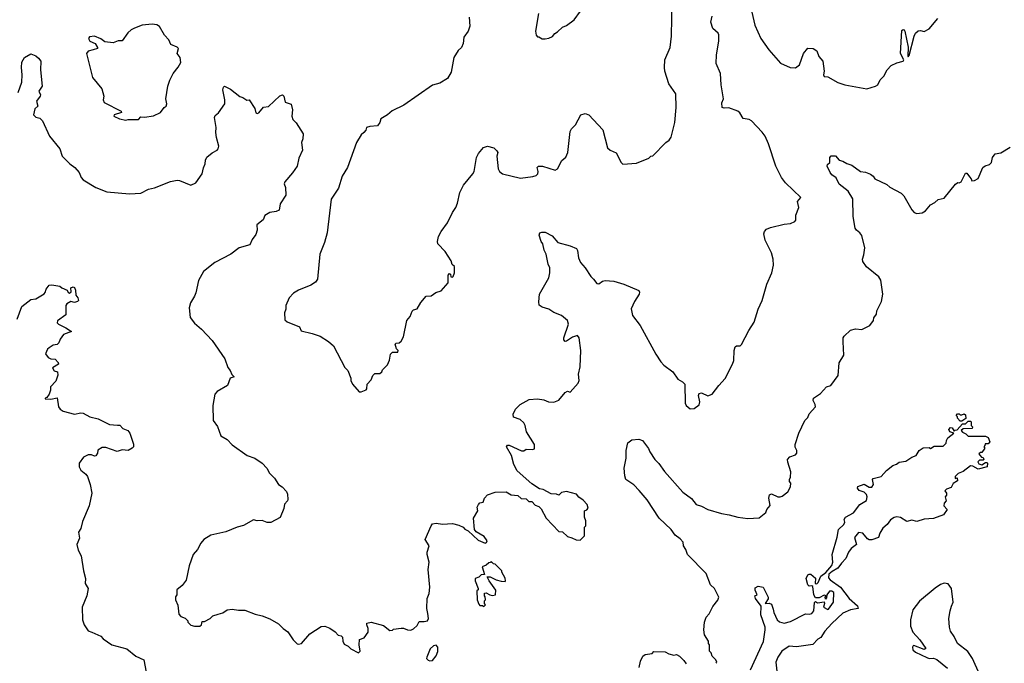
# Model space of a CAD drawing. Extents: x 1933546 to 2138868, y 524910 to 667279.
# Tile 433 of 466: x 2077537 to 2085404, y 608027 to 613166. Entities that reach past the tile are written whole.
import ezdxf

# ---------------------------------------------------------------- set-up
doc = ezdxf.new("R2010")
doc.units = 0

msp = doc.modelspace()

# ---------------------------------------------------------------- linework, layer by layer
at = {"layer": '0CON10XD'}
for points in [[(2081127.5, 613185), (2081132.5, 613115), (2081120.8, 613075), (2081086, 613025), (2081080, 612975), (2081066.8, 612943.2), (2081041.2, 612918.8), (2081006.2, 612865), (2080983.9, 612746.1), (2080955, 612697.5), (2080895, 612660), (2080835, 612642.5), (2080607.5, 612482.5), (2080512, 612438), (2080475, 612405.7), (2080422.5, 612375), (2080415.9, 612344.1), (2080395, 612317.5), (2080335, 612314), (2080307.5, 612305), (2080302.5, 612285), (2080287.5, 612265), (2080265, 612247.5), (2080228.8, 612185), (2080156.2, 611985), (2080115, 611917.5), (2080085, 611820), (2080025.9, 611734.1), (2079994.3, 611465), (2079973.4, 611386.6), (2079935.8, 611295), (2079916.2, 611095), (2079899.5, 611070.5), (2079864.1, 611045.9), (2079765, 611006.2), (2079725, 610983.3), (2079691.2, 610945), (2079663.3, 610885), (2079663.3, 610855), (2079653.3, 610825), (2079655, 610770), (2079675, 610752.5), (2079773, 610713), (2079785, 610682.5), (2079875, 610660), (2079938.3, 610638.3), (2080005, 610597.5), (2080045, 610562.5), (2080135, 610390), (2080160, 610365), (2080182.5, 610305), (2080182.5, 610285), (2080197.5, 610255), (2080250, 610195), (2080266.4, 610193.6), (2080305, 610210), (2080311.7, 610218.3), (2080313, 610257), (2080345, 610290), (2080360, 610325), (2080375, 610340), (2080415, 610340), (2080430, 610355), (2080435, 610370), (2080475, 610410), (2080491.7, 610448.3), (2080500, 610495), (2080515, 610510), (2080558.3, 610511.7), (2080560, 610525), (2080548.3, 610538.3), (2080537.5, 610575), (2080545, 610582.5), (2080570, 610585), (2080585, 610600), (2080602.5, 610635), (2080630, 610765), (2080656.7, 610795), (2080671.7, 610838.3), (2080685, 610850), (2080713, 610857), (2080742.7, 610907.3), (2080785, 610957.5), (2080825, 610960), (2080863, 610987), (2080905, 611000), (2080960, 611065), (2080960, 611125), (2080971.7, 611138.3), (2080980, 611135), (2080981.7, 611111.7), (2080995, 611110), (2081000, 611115), (2081010, 611145), (2081010, 611195), (2080991.7, 611211.7), (2080985, 611240), (2080935.8, 611315.8), (2080878.8, 611375), (2080876, 611395), (2080884.4, 611434.4), (2080904.4, 611475), (2080955.7, 611544.3), (2080995, 611627.5), (2081021.2, 611665), (2081035, 611700), (2081053.3, 611785), (2081083.3, 611845), (2081158.8, 611935), (2081168, 611955), (2081186.2, 612065), (2081202.7, 612097.3), (2081242.5, 612145), (2081275, 612156.2), (2081325, 612143.8), (2081350, 612120), (2081356.7, 612106.7), (2081348.8, 612075), (2081360, 611975), (2081370, 611955), (2081395, 611933.8), (2081538.3, 611901.7), (2081636.4, 611913.6), (2081665, 611922.5), (2081677.5, 611935), (2081680, 611955), (2081672.5, 611985), (2081683.6, 611996.4), (2081715, 611995.8), (2081815, 611964), (2081833.3, 611975), (2081869.3, 612040.7), (2081900.7, 612069.3), (2081915.8, 612104.2), (2081935.7, 612274.3), (2081946.2, 612295), (2081977.5, 612325), (2082020.8, 612405), (2082055, 612416.7), (2082085, 612405.8), (2082196.9, 612286.9), (2082233.9, 612143.9), (2082253.9, 612123.9), (2082303, 612103), (2082342.5, 612025), (2082355, 612012.5), (2082465, 612020), (2082565, 612060), (2082580, 612075), (2082595, 612080), (2082700, 612185), (2082726.4, 612203.6), (2082741.7, 612228.3), (2082772.5, 612345), (2082783.3, 612465), (2082780, 612575), (2082724.1, 612654.1), (2082692, 612755), (2082688.8, 612785), (2082691.2, 612845), (2082733.3, 612945), (2082745.9, 613034.1), (2082749.2, 613325)], [(2079718.9, 612368.9), (2079745, 612342.5), (2079801.2, 612255), (2079799.2, 612215), (2079788.1, 612185), (2079797.8, 612125), (2079768.7, 612061.3), (2079752.9, 611995), (2079717.4, 611942.6), (2079655, 611872.5), (2079650.8, 611855), (2079660, 611825), (2079663.8, 611765), (2079617.5, 611695), (2079610, 611645), (2079586.1, 611633.9), (2079535, 611627.5), (2079495, 611602.5), (2079482.5, 611567.5), (2079433, 611527), (2079433.6, 611486.4), (2079425, 611450), (2079395, 611410), (2079375, 611368), (2079290, 611345), (2079223.3, 611295), (2079095, 611227.3), (2079006.7, 611155), (2078967, 611083), (2078944.4, 610985), (2078932.5, 610957.5), (2078901.2, 610905), (2078891.2, 610865), (2078899.3, 610789.3), (2078935, 610742.5), (2078990, 610695), (2079074.1, 610604.1), (2079175, 610457.5), (2079199.3, 610389.3), (2079220, 610365), (2079231.7, 610331.7), (2079250, 610315), (2079220, 610305), (2079197.5, 610245), (2079115, 610196.7), (2079097.5, 610175), (2079081.2, 610085), (2079082.5, 609965), (2079118.3, 609918.3), (2079145, 609843.3), (2079193.6, 609813.6), (2079235, 609771.2), (2079355, 609685.8), (2079415, 609664.2), (2079475, 609624.4), (2079512.9, 609585), (2079532.5, 609545), (2079572.2, 609505), (2079606, 609455), (2079635, 609435.7), (2079668.8, 609398.8), (2079676.9, 609376.9), (2079679.5, 609335), (2079676.9, 609323.1), (2079653.1, 609296.9), (2079647.4, 609262.6), (2079617.7, 609192.3), (2079545, 609150.8), (2079515, 609151.2), (2079475, 609166.7), (2079435, 609165.8), (2079405, 609173.3), (2079325, 609126.2), (2079275, 609113.8), (2079185, 609076.2), (2079065, 609050), (2079007.5, 609015), (2078983.9, 608986.1), (2078958.8, 608935), (2078923.3, 608895), (2078890, 608805), (2078867.7, 608692.3), (2078835, 608647.5), (2078792.5, 608615), (2078792.5, 608575), (2078783, 608557), (2078782.5, 608535), (2078801.7, 608491.7), (2078808.3, 608418.3), (2078825, 608400), (2078858.3, 608388.3), (2078880, 608365), (2078880, 608355), (2078905, 608332.5), (2078935, 608322.5), (2078977, 608323), (2078990, 608335), (2078995, 608360), (2079015, 608360), (2079060, 608385), (2079080, 608405), (2079121.7, 608418.3), (2079159.5, 608430.5), (2079195, 608453.3), (2079235, 608460), (2079285, 608451.2), (2079335, 608452), (2079418.3, 608418.3), (2079475, 608406.2), (2079535, 608383.3), (2079605, 608342.5), (2079642.5, 608305), (2079679.3, 608279.3), (2079722.5, 608215), (2079753.6, 608183.6), (2079765, 608180), (2079790, 608185), (2079855, 608262.5), (2079945, 608320), (2079975, 608323.3), (2080015, 608306.7), (2080058.3, 608278.3), (2080083, 608253), (2080106.1, 608246.1), (2080117.5, 608235), (2080119.4, 608205), (2080130.5, 608180.5), (2080162.5, 608165), (2080181.7, 608141.7), (2080245, 608110), (2080257.5, 608125), (2080250, 608175), (2080253, 608217), (2080289.3, 608230.7), (2080322.5, 608275), (2080322.5, 608305), (2080310, 608335), (2080311.7, 608348.3), (2080345, 608356.7), (2080445, 608328.8), (2080495, 608290), (2080517, 608293), (2080525, 608300), (2080585, 608307.5), (2080605, 608306.7), (2080635, 608293.3), (2080663, 608293), (2080685, 608303.3), (2080712, 608328), (2080729.3, 608360.7), (2080769.5, 608360.5), (2080795, 608367.5), (2080803.3, 608385), (2080798.8, 608425), (2080791.2, 608465), (2080793.3, 608545), (2080808.8, 608585), (2080813.8, 608635), (2080800, 608775), (2080808.8, 608835), (2080792, 608895), (2080792, 608915), (2080810, 608965), (2080776.7, 609015), (2080823.8, 609125), (2080835, 609140), (2080865, 609146.2), (2080915, 609138.8), (2080995, 609142.5), (2081045, 609130), (2081080, 609115), (2081095, 609097.5), (2081120, 609085), (2081199.3, 609009.3), (2081255, 608987.5), (2081268.3, 608991.7), (2081272.5, 609005), (2081249.5, 609039.5), (2081185, 609077.5), (2081170, 609095), (2081163.3, 609185), (2081197.5, 609245), (2081192.5, 609275), (2081202.5, 609295), (2081215, 609307.5), (2081240, 609315), (2081250, 609345), (2081275, 609372.5), (2081335, 609392.5), (2081425, 609396.7), (2081465, 609373.3), (2081517, 609367), (2081545, 609342.5), (2081585, 609340), (2081605, 609320), (2081628.3, 609318.3), (2081655, 609290), (2081685, 609280), (2081705, 609260), (2081742.5, 609185), (2081845, 609080), (2081875, 609077.5), (2081915, 609040), (2081948.3, 609028.3), (2081983, 609013), (2082015, 609010), (2082050, 609045), (2082050, 609115), (2082060, 609125), (2082060, 609165), (2082050, 609195), (2082050, 609245), (2082068.3, 609251.7), (2082080, 609265), (2082072.5, 609295), (2082039.3, 609329.3), (2082003.6, 609353.6), (2081987, 609377), (2081905, 609400), (2081865, 609390), (2081845, 609370), (2081825, 609377.5), (2081785, 609380), (2081720, 609415), (2081691.2, 609421.2), (2081629.3, 609459.3), (2081513.3, 609565), (2081486.7, 609615), (2081466.7, 609685), (2081427.5, 609755), (2081435, 609770), (2081449.3, 609769.3), (2081547, 609723), (2081565, 609722.5), (2081583.6, 609736.4), (2081635, 609733.8), (2081650, 609740), (2081650, 609775), (2081586.1, 609876.1), (2081575.8, 609925), (2081565, 609946.7), (2081536.7, 609975), (2081482, 609992), (2081479.2, 610015), (2081500, 610055), (2081535, 610092.5), (2081607.6, 610132.4), (2081675, 610137.8), (2081725, 610130.8), (2081763.3, 610115), (2081805, 610110.8), (2081845, 610128.8), (2081895, 610190), (2081915, 610200), (2081935, 610192.5), (2082000, 610265), (2082008.6, 610285), (2082002.5, 610335), (2082014.2, 610395), (2082021.4, 610525), (2082007.5, 610625), (2081995, 610643.3), (2081955, 610632), (2081905, 610600), (2081895, 610597.5), (2081885, 610610), (2081883.8, 610625), (2081922.9, 610735), (2081913.8, 610765), (2081867.5, 610805), (2081805, 610828.8), (2081765, 610853.3), (2081711.8, 610871.8), (2081687.3, 610887.3), (2081684.3, 610914.3), (2081691.4, 610975), (2081765.9, 611104.1), (2081773.3, 611145), (2081772.5, 611185), (2081758.8, 611215), (2081743.9, 611293.9), (2081728, 611325), (2081717.5, 611375), (2081702.5, 611395), (2081686.7, 611445), (2081692.5, 611465), (2081709.3, 611470.7), (2081735, 611470), (2081790.9, 611440.9), (2081837.5, 611387.5), (2081935, 611361.2), (2081985, 611338.8), (2081995, 611322.5), (2082003.3, 611265), (2082017.6, 611227.6), (2082055, 611185.8), (2082099.4, 611115), (2082122.9, 611095), (2082148.6, 611058.6), (2082165, 611056.9), (2082195, 611076.9), (2082215, 611082.5), (2082285, 611078.8), (2082365, 611053.8), (2082485, 611003.3), (2082490.5, 610990.5), (2082487.1, 610975), (2082448.8, 610915), (2082423, 610857), (2082433.8, 610805), (2082494, 610725), (2082619.2, 610495), (2082660.8, 610435), (2082685, 610408), (2082755, 610353.8), (2082795, 610296), (2082834.3, 610274.3), (2082851.2, 610255), (2082853.3, 610105), (2082862.5, 610085), (2082895, 610060), (2082925, 610062.5), (2082965, 610090), (2082971.2, 610115), (2082960, 610165), (2082965, 610182.5), (2082985, 610186), (2083035, 610163.3), (2083070, 610175), (2083122.5, 610245), (2083175, 610300), (2083233.8, 610415), (2083243.3, 610445), (2083246.1, 610523.9), (2083253.8, 610555), (2083265, 610562.5), (2083295, 610562.5), (2083305, 610573.3), (2083363.3, 610685), (2083405, 610750), (2083438.8, 610855), (2083468.8, 610925), (2083506.7, 611055), (2083546.4, 611143.6), (2083560, 611205), (2083556.7, 611255), (2083543.3, 611305), (2083493.8, 611405), (2083483, 611457), (2083487.5, 611475), (2083505, 611492.5), (2083535, 611506.7), (2083645, 611532.5), (2083695, 611537.5), (2083730, 611555), (2083737.5, 611565), (2083737.5, 611605), (2083762.5, 611665), (2083752.5, 611715), (2083777.5, 611745), (2083655, 611862.9), (2083624, 611905), (2083580, 611995), (2083520.9, 612175), (2083493.3, 612235), (2083468.9, 612268.9), (2083385, 612359.1), (2083365, 612370), (2083317.6, 612377.6), (2083291.9, 612421.9), (2083274, 612435), (2083203, 612463), (2083165, 612460), (2083150.8, 612465), (2083147.1, 612502.9), (2083162, 612535), (2083141.1, 612645), (2083136.9, 612735), (2083102.9, 612815), (2083103.6, 612886.4), (2083124.3, 612995), (2083124.2, 613045), (2083118.9, 613058.9), (2083075.8, 613095), (2083059.2, 613145), (2083069.2, 613195)], [(2081683.3, 613215), (2081657.5, 613075), (2081663, 613043), (2081675, 613030), (2081685, 613030), (2081713, 613013), (2081735, 613012.5)], [(2081735, 613012.5), (2081765, 613017.5), (2081795, 613032.5), (2081813.6, 613056.4), (2081835, 613067.5), (2081873.6, 613106.4), (2081905, 613120), (2081966.4, 613163.6), (2082017, 613233)], [(2083379.6, 613259.6), (2083411.1, 613121.1), (2083458.6, 613015), (2083522.9, 612925), (2083615, 612818.6), (2083694.2, 612784.2), (2083735, 612781.2), (2083768.8, 612805), (2083800, 612895), (2083835, 612938.8), (2083877.5, 612935), (2083906.9, 612916.9), (2083921.4, 612871.4), (2083953.3, 612835), (2083964.3, 612755), (2083958.8, 612725), (2083965, 612713.3), (2083995, 612710), (2084075, 612663.8), (2084130, 612645), (2084305, 612612.5), (2084375.9, 612634.1), (2084393, 612647), (2084412.5, 612685), (2084442.5, 612715), (2084467.5, 612765), (2084500.7, 612799.3), (2084545, 612820), (2084597.5, 612835), (2084602.5, 612845), (2084574.2, 612895), (2084585, 613080), (2084595, 613087.5), (2084605, 613086), (2084610.8, 613075), (2084636.1, 612946.1), (2084632.5, 612875), (2084635, 612870), (2084645, 612880), (2084683.3, 613035), (2084695, 613057.5), (2084715, 613077.5), (2084735, 613080), (2084765, 613072.5), (2084805, 613092.5), (2084873.6, 613176.4)], [(2078385, 612364.2), (2078405, 612370), (2078485, 612370), (2078505, 612390), (2078535, 612387.5), (2078605, 612398.8), (2078662.5, 612425), (2078692.5, 612465), (2078707.5, 612475), (2078713.3, 612495), (2078706, 612535), (2078720.8, 612635), (2078737, 612683), (2078764.2, 612735), (2078804.1, 612785.9), (2078823.8, 612825), (2078818, 612865), (2078796.2, 612895), (2078806.7, 612935), (2078795, 612947.5), (2078745, 612968.8), (2078728.8, 613005), (2078695, 613041.2), (2078655, 613112), (2078633.6, 613123.6), (2078595, 613128.8), (2078516.9, 613123.1), (2078455, 613098.9), (2078428, 613085), (2078400.2, 613059.8), (2078355, 612996), (2078325, 612996.2), (2078285, 612980), (2078217.7, 612987.7), (2078185, 613012.5), (2078135, 613034), (2078095, 613030), (2078086.7, 613015), (2078096.2, 612995), (2078141.2, 612975), (2078160, 612945), (2078160, 612935), (2078124.5, 612924.5), (2078085, 612915.5), (2078070.6, 612895), (2078120, 612705), (2078192.5, 612615), (2078210, 612555), (2078203.3, 612525), (2078211.2, 612505), (2078347.5, 612435), (2078350, 612425), (2078293, 612407), (2078290, 612395), (2078335, 612374), (2078385, 612364.2)], [(2077524.4, 612585), (2077553.2, 612666.8), (2077558, 612725), (2077550.8, 612785), (2077555, 612827.5), (2077575, 612863.3), (2077625, 612892.5), (2077667, 612877), (2077688.3, 612858.3), (2077705.9, 612835.9), (2077703.6, 612766.4), (2077716.2, 612635), (2077690, 612595), (2077702.5, 612565), (2077700, 612555), (2077670.8, 612515), (2077682, 612475), (2077658.8, 612455), (2077646.7, 612405), (2077665, 612388), (2077698.3, 612378.3), (2077719.1, 612359.1), (2077774.4, 612235), (2077857.5, 612135), (2077876.2, 612076.2), (2077938, 612015), (2077978.6, 611985), (2078012, 611945), (2078029.2, 611905), (2078045, 611886), (2078145.8, 611825.8), (2078232.7, 611792.7), (2078415, 611774.3), (2078505, 611780), (2078565, 611814), (2078615, 611824.2), (2078742.5, 611875), (2078794.5, 611885.5), (2078815, 611882.5), (2078905, 611843.3), (2078945, 611862.5), (2078995.9, 611934.1), (2079005.9, 611984.1), (2079020, 612015), (2079022, 612045), (2079032.4, 612067.6), (2079075, 612103.8), (2079115, 612123.3), (2079123.3, 612135), (2079128.8, 612155), (2079110, 612225), (2079104.1, 612265.9), (2079107.5, 612305), (2079094.1, 612385.9), (2079098.8, 612401.2), (2079125, 612423.3), (2079175.7, 612495), (2079176.1, 612526.1), (2079160.8, 612605), (2079164.2, 612625.8), (2079173.9, 612636.1), (2079222.3, 612612.3), (2079295, 612553.3), (2079320, 612545), (2079353, 612523), (2079370, 612525), (2079416.1, 612456.1), (2079425, 612422.5), (2079435, 612417.5), (2079447.7, 612422.3), (2079485, 612467.5), (2079525, 612473.3), (2079615, 612558), (2079637.5, 612565), (2079648.8, 612555), (2079657, 612507), (2079705, 612490), (2079716.2, 612445), (2079710.6, 612395), (2079718.9, 612368.9)], [(2083103, 608027), (2083107.5, 608035), (2083100, 608055), (2083070, 608085), (2083061.7, 608111.7), (2083050, 608125), (2083050, 608175), (2083040, 608185), (2083040, 608205), (2083010, 608255), (2083002.5, 608295), (2083010, 608355), (2083022.5, 608395), (2083047, 608423), (2083075, 608480), (2083115, 608530), (2083122.5, 608555), (2083087.5, 608625), (2083057.5, 608655), (2083022.5, 608745), (2082872, 608895), (2082860, 608935), (2082842, 608965), (2082838.8, 608995), (2082815, 609022), (2082775, 609050), (2082742.5, 609095), (2082647.3, 609187.3), (2082551.9, 609331.9), (2082486.7, 609406.7), (2082445, 609450.8), (2082381.2, 609495), (2082371.9, 609525), (2082366.9, 609585), (2082382.2, 609665), (2082381.9, 609725), (2082395, 609787.5), (2082429.5, 609810.5), (2082485, 609816.7), (2082512.5, 609805), (2082562.3, 609742.3), (2082572.5, 609715), (2082612, 609655), (2082645, 609622), (2082688.9, 609558.9), (2082835, 609394.2), (2082905, 609342), (2082942, 609295), (2082985, 609283.1), (2083035, 609255.8), (2083145, 609222), (2083205, 609213.3), (2083275, 609193.3), (2083355, 609183.3), (2083445, 609187.5), (2083499.3, 609230.7), (2083507.5, 609255), (2083533, 609287), (2083524, 609345), (2083527, 609373), (2083545, 609380), (2083595, 609356.7), (2083613, 609357), (2083628.3, 609361.7), (2083675, 609397.5), (2083697, 609437), (2083697.5, 609465), (2083688.3, 609478.3), (2083687.5, 609495), (2083696.1, 609513.9), (2083700, 609555), (2083673.6, 609633.6), (2083672.5, 609655), (2083690, 609675), (2083735, 609692.5), (2083747.5, 609705), (2083747.5, 609725), (2083733, 609753), (2083733, 609773), (2083763.3, 609865), (2083810, 609965), (2083835, 609990), (2083845, 610020), (2083896.7, 610075), (2083893.6, 610093.6), (2083876.7, 610125), (2083880, 610145), (2083935, 610182.5), (2083985, 610233.3), (2084017.5, 610245), (2084076.7, 610325), (2084083.6, 610426.4), (2084123, 610487), (2084116.7, 610595), (2084117.5, 610625), (2084125, 610640), (2084175, 610687.5), (2084215, 610697.5), (2084265, 610692.5), (2084330, 610725), (2084360, 610765), (2084362.5, 610785), (2084382.5, 610815), (2084385, 610840), (2084423.3, 610915), (2084433.3, 610975), (2084417.5, 611085), (2084403, 611113), (2084302.9, 611192.9), (2084273.3, 611235), (2084272, 611255), (2084282.7, 611287.3), (2084290, 611345), (2084265, 611442.5), (2084251.2, 611465), (2084223.3, 611485), (2084211.7, 611501.7), (2084197.5, 611595), (2084192.9, 611735), (2084156.8, 611796.8), (2084085, 611853.3), (2084062, 611902), (2084027, 611927), (2084012.5, 611945), (2083990, 611995), (2083991.7, 612008.3), (2084010, 612025), (2084010, 612065), (2084021.7, 612078.3), (2084055, 612077.5), (2084083.9, 612043.9), (2084115, 612036.7), (2084147, 612017), (2084185, 612003.8), (2084255, 611954.2), (2084295, 611948.8), (2084335, 611933.3), (2084357.7, 611917.7), (2084370, 611895), (2084465, 611848.8), (2084489.3, 611829.3), (2084580.7, 611780.7), (2084600.7, 611760.7), (2084665, 611647.5), (2084685, 611627.5), (2084705, 611617.5), (2084747, 611623), (2084775, 611640), (2084813.6, 611686.4), (2084850, 611705), (2084875, 611730), (2084925, 611740), (2085015, 611852.5), (2085033, 611867), (2085045, 611862.5), (2085059.3, 611870.7), (2085095, 611940), (2085105, 611940), (2085125, 611910), (2085140, 611895), (2085145, 611880), (2085165, 611882.5), (2085195, 611898), (2085232.5, 611985), (2085250.5, 611999.5), (2085285, 612010), (2085302.5, 612025), (2085310, 612065), (2085332.5, 612095), (2085377.5, 612102.5), (2085450.7, 612149.3)], [(2077516.7, 610775), (2077553.3, 610875), (2077625, 610932), (2077665, 610937.5), (2077733, 610977), (2077741.7, 610988.3), (2077747.5, 611015), (2077773.8, 611046.2), (2077795, 611048.8), (2077858.6, 611038.6), (2077874.3, 611024.3), (2077915.8, 611005.8), (2077925, 610986.7), (2077935, 610982), (2077948, 610992), (2077946.7, 611025), (2077965, 611033.3), (2077975, 611027.5), (2077983, 611007), (2077985.9, 610965.9), (2078002.5, 610945), (2078007.5, 610925), (2078000, 610915), (2077975, 610907.5), (2077945, 610916.7), (2077913.6, 610896.4), (2077907, 610883), (2077905, 610810), (2077838.3, 610761.7), (2077837.5, 610745), (2077847.5, 610735), (2077905, 610706.7), (2077950, 610675), (2077887, 610653), (2077860, 610615), (2077850, 610585), (2077837, 610573), (2077805, 610567.5), (2077773.6, 610546.4), (2077760, 610535), (2077743, 610497), (2077765, 610467.5), (2077785, 610457.5), (2077820, 610455), (2077845, 610430), (2077847.5, 610415), (2077800, 610385), (2077811.7, 610361.7), (2077840, 610355), (2077843, 610327), (2077825, 610280), (2077782.5, 610235), (2077783, 610207), (2077772.5, 610175), (2077755, 610150), (2077740, 610145), (2077740, 610140), (2077785, 610136.7), (2077836.1, 610146.1), (2077847.5, 610075), (2077860, 610055), (2077885, 610040), (2077975, 610016.2), (2078025, 610026.2), (2078045, 610023.3), (2078097.5, 609995), (2078165, 609980), (2078255, 609934.3), (2078317.7, 609927.7), (2078338, 609928), (2078360.7, 609900.7), (2078400, 609885), (2078417.5, 609865), (2078447.5, 609777.5), (2078447.5, 609755), (2078436.4, 609743.6), (2078405, 609727.5), (2078355, 609732.5), (2078315, 609717.5), (2078225, 609750), (2078195, 609750), (2078161.7, 609728.3), (2078160, 609705), (2078145, 609682.5), (2078135, 609680), (2078111.7, 609691.7), (2078085, 609692.5), (2078047, 609673), (2078012.5, 609625), (2078012.5, 609595), (2078025, 609570), (2078065, 609537.5), (2078077.7, 609517.7), (2078100, 609455), (2078113.3, 609385), (2078091.2, 609285), (2078039.5, 609160.5), (2078025.6, 609104.4), (2078006.7, 609075), (2078014.2, 609025), (2077993.8, 608975), (2078005, 608930), (2078028.8, 608885), (2078046.2, 608765), (2078063.3, 608705), (2078060, 608665), (2078083.8, 608625), (2078073.8, 608565), (2078036.2, 608475), (2078040, 608375), (2078053.3, 608335), (2078085, 608287.5), (2078113, 608277), (2078184.1, 608244.1), (2078203.6, 608223.6), (2078273.9, 608173.9), (2078393.9, 608143.9), (2078464.2, 608084.2), (2078530, 608055), (2078566.8, 607856.8)], [(2085065, 609960), (2085051.7, 609961.7), (2085030, 609985), (2085030, 609995), (2085020, 610005), (2085031.7, 610018.3), (2085045, 610020), (2085051.7, 610011.7), (2085065, 610010), (2085085, 610020), (2085095, 610010), (2085098.3, 609981.7), (2085065, 609960)], [(2083377.4, 607975), (2083479.8, 608200.2), (2083494.5, 608295.5), (2083493.3, 608315), (2083458.1, 608415), (2083462.5, 608482.5), (2083417.5, 608545), (2083410, 608565), (2083430, 608575), (2083415, 608610), (2083415, 608630), (2083437, 608643), (2083476.7, 608635), (2083518, 608555), (2083517.5, 608542.5), (2083493.6, 608503.6), (2083525, 608506.2), (2083545, 608498.8), (2083558.8, 608458.8), (2083562.7, 608432.7), (2083590, 608375), (2083607.3, 608357.3), (2083645, 608347.5), (2083695, 608360), (2083815, 608422), (2083845, 608419.4), (2083865.4, 608424.6), (2083883.1, 608445), (2083888.3, 608511.7), (2083895, 608520), (2083911.2, 608511.2), (2083965, 608517.5), (2083968.8, 608505), (2083960, 608475), (2083995, 608456.7), (2083999.5, 608460.5), (2084040.9, 608515), (2084043.4, 608593.4), (2084025, 608603.1), (2084007.7, 608602.3), (2083987.5, 608575), (2083985, 608550), (2083975, 608540), (2083972.5, 608555), (2083980, 608565), (2083965, 608572.5), (2083925, 608551.2), (2083895, 608550), (2083882.5, 608575), (2083875, 608640), (2083866.2, 608646.2), (2083845, 608643.3), (2083835, 608652.5), (2083821.2, 608705), (2083835, 608733.3), (2083845, 608740), (2083859.5, 608739.5), (2083896.1, 608706.1), (2083892.5, 608665), (2083907, 608663), (2083917, 608673), (2083937.5, 608722.5), (2083978.1, 608751.9), (2084025, 608808.8), (2084034, 608835), (2084030, 608895), (2084069.5, 609035), (2084078.6, 609095), (2084123.3, 609135), (2084128.9, 609155), (2084124.4, 609175), (2084136, 609195), (2084200.3, 609229.7), (2084248.8, 609295), (2084303.8, 609326.2), (2084308.8, 609355), (2084303.3, 609375), (2084285, 609393.3), (2084245, 609407.5), (2084232.5, 609425), (2084235, 609440), (2084285, 609456.7), (2084325, 609433.3), (2084345, 609433.8), (2084358.8, 609455), (2084352.5, 609495), (2084357, 609503), (2084420.5, 609519.5), (2084462.3, 609567.7), (2084513.9, 609606.1), (2084543.6, 609616.4), (2084565, 609632.5), (2084617.7, 609642.3), (2084665, 609673.3), (2084700, 609685), (2084723.6, 609726.4), (2084755, 609747.5), (2084805, 609750), (2084815, 609742.5), (2084845, 609760), (2084915, 609760), (2084940, 609785), (2084943, 609807), (2084953.6, 609826.4), (2085000, 609865), (2084970, 609875), (2084962.5, 609895), (2084975, 609910), (2084988.3, 609908.3), (2085005, 609880), (2085011.7, 609888.3), (2085028.3, 609891.7), (2085071.7, 609938.3), (2085095, 609940), (2085115, 609960), (2085135, 609960), (2085140, 609955), (2085140, 609925), (2085150, 609915), (2085148.3, 609901.7), (2085075, 609900), (2085060, 609885), (2085071.7, 609871.7), (2085098.3, 609858.3), (2085115, 609840), (2085255, 609840), (2085275, 609830), (2085290, 609795), (2085275, 609780), (2085251.7, 609778.3), (2085250, 609765), (2085240, 609755), (2085250, 609745), (2085225, 609710), (2085215, 609710), (2085201.7, 609698.3), (2085208.3, 609688.3), (2085221.7, 609671.7), (2085235, 609670), (2085240, 609655), (2085235, 609650), (2085205, 609650), (2085192.5, 609635), (2085200, 609620), (2085225, 609612.5), (2085255, 609630), (2085265, 609630), (2085270, 609625), (2085267.5, 609595), (2085195, 609577.5), (2085151.7, 609601.7), (2085135, 609602.5), (2085075, 609557.5), (2085037, 609543), (2085011.7, 609518.3), (2085011.7, 609501.7), (2085028.3, 609508.3), (2085030, 609485), (2084997, 609463), (2084978.8, 609431.2), (2084941.7, 609418.3), (2084930, 609405), (2084942.5, 609385), (2084941.7, 609368.3), (2084932.5, 609355), (2084940, 609325), (2084923.9, 609306.1), (2084920, 609285), (2084946.7, 609255), (2084918.3, 609211.7), (2084837.6, 609182.4), (2084765, 609178.6), (2084705, 609160), (2084665, 609171.2), (2084625, 609160), (2084575, 609191.2), (2084545, 609196.7), (2084525, 609190), (2084495, 609173.3), (2084468.8, 609135), (2084434.6, 609105.4), (2084409.2, 609065), (2084398, 609032), (2084345, 609013.3), (2084325, 609013.3), (2084311.7, 609021.7), (2084275, 609067.5), (2084238.3, 609071.7), (2084208.3, 609031.7), (2084222.5, 608975), (2084180, 608945), (2084159.2, 608915), (2084136.9, 608863.1), (2084104, 608826), (2084075, 608785.7), (2084028.8, 608761.2), (2084002.1, 608737.9), (2084000.1, 608710.1), (2084013.1, 608693.1), (2084096.2, 608635), (2084164.5, 608544.5), (2084232.5, 608485), (2084237.5, 608465), (2084175, 608453.8), (2084115, 608427.5), (2084025, 608346), (2083971.2, 608285), (2083937.7, 608232.3), (2083915, 608218.8), (2083873.4, 608176.6), (2083745, 608159.2), (2083685, 608163.8), (2083626.2, 608125), (2083594, 608075), (2083580, 608035), (2083595.6, 607895)], [(2081245, 608480), (2081260, 608495), (2081250, 608505), (2081250, 608525), (2081260, 608535), (2081257, 608557), (2081250, 608565), (2081251.7, 608588.3), (2081265, 608590), (2081293, 608573), (2081315, 608567.5), (2081340, 608575), (2081341.7, 608611.7), (2081287.5, 608685), (2081271.7, 608718.3), (2081297, 608717), (2081345, 608692.5), (2081385, 608682.5), (2081415, 608680), (2081420, 608685), (2081417, 608707), (2081390, 608755), (2081390, 608765), (2081335, 608820), (2081321.7, 608821.7), (2081305, 608840), (2081298.3, 608831.7), (2081285, 608830), (2081265, 608810), (2081233, 608797), (2081250, 608735), (2081225, 608732.5), (2081206.1, 608713.9), (2081177, 608703), (2081176.7, 608685), (2081200, 608625), (2081200, 608615), (2081190, 608605), (2081192.5, 608535), (2081205, 608500), (2081215, 608490), (2081235, 608490), (2081245, 608480)], [(2085205, 607940), (2085150, 608065), (2085111.7, 608121.7), (2085031.2, 608185), (2085005, 608240), (2084974, 608285), (2084965.8, 608315), (2084962.5, 608385), (2084970.8, 608445), (2084983.6, 608483.6), (2084995.7, 608515), (2084983.3, 608625), (2084955, 608662.5), (2084925, 608666.7), (2084895, 608656.2), (2084852.7, 608627.3), (2084726.1, 608523.9), (2084673.3, 608455), (2084656.2, 608375), (2084656.2, 608325), (2084672.2, 608275), (2084728.9, 608215), (2084777.5, 608145), (2084765, 608137.5), (2084681.2, 608168.8), (2084675, 608167.5), (2084670, 608155), (2084674, 608135), (2084695, 608116.2), (2084785, 608073.8), (2084805, 608066.7), (2084839.3, 608069.3), (2084865, 608058.8), (2084949.6, 607989.6)], [(2080815, 608046.7), (2080835, 608050), (2080864.3, 608085.7), (2080878, 608122), (2080877.8, 608155), (2080865, 608170.8), (2080842.5, 608167.5), (2080816.9, 608143.1), (2080789.2, 608075), (2080788.8, 608065), (2080801.7, 608051.7), (2080815, 608046.7)], [(2082487.8, 607995), (2082496.8, 608043.2), (2082516.7, 608085), (2082535, 608096.2), (2082590, 608105), (2082605, 608122.5), (2082695, 608117.5), (2082723, 608103), (2082765, 608092.5), (2082785, 608097.5), (2082810, 608085), (2082845, 608050), (2082861.7, 608021.7)]]:
    msp.add_lwpolyline(points, dxfattribs=at)

doc.saveas('drawing.dxf')
